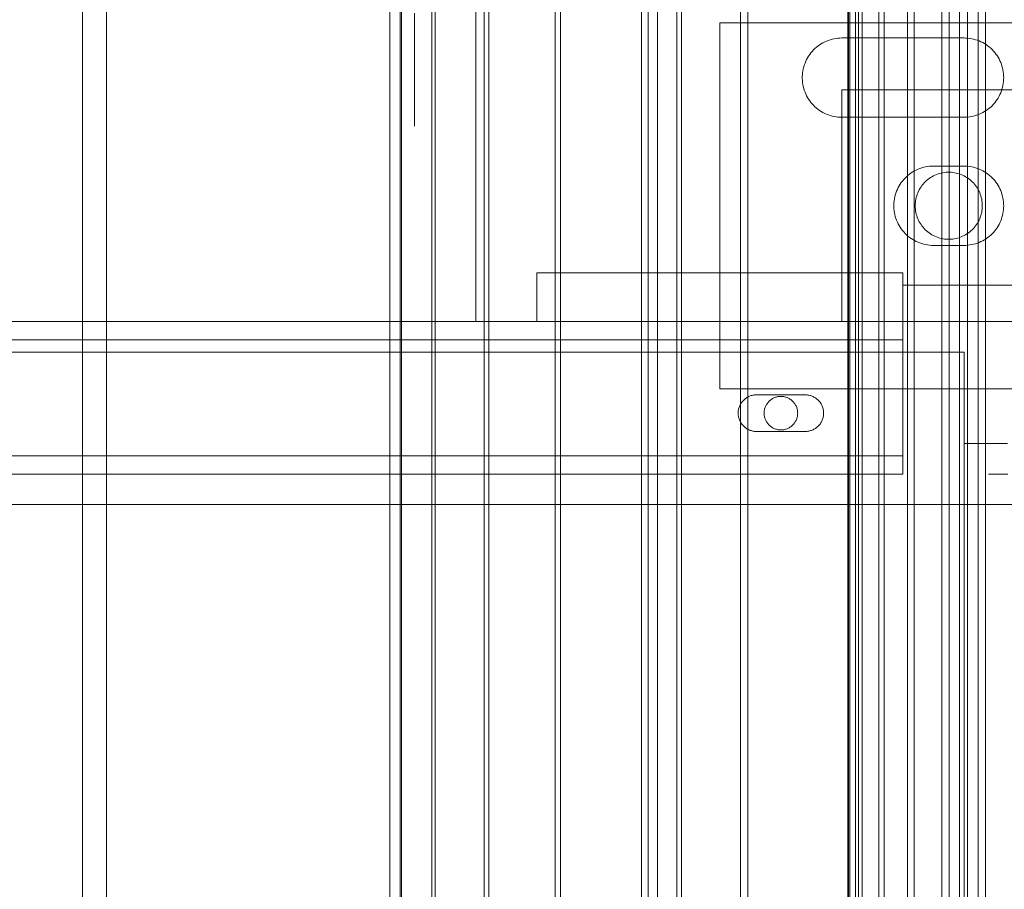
# Model space of a CAD drawing. Header units: millimetres. Extents: x -2233 to 65662, y -50530 to 6847.
# Tile 653 of 656: x 26545 to 26707, y -17843 to -17700. Entities that reach past the tile are written whole.
import ezdxf

# ---------------------------------------------------------------- set-up
doc = ezdxf.new("R2010")
doc.units = ezdxf.units.MM
for name, color, linetype, lineweight in [('COTAS_P', 1, 'Continuous', 0), ('superior_C03', 7, 'Continuous', 0), ('superior_C05', 7, 'Continuous', 0)]:
    doc.layers.add(name, color=color, linetype=linetype, lineweight=lineweight)
doc.dimstyles.new('R19_100', dxfattribs={"dimtxt": 250, "dimasz": 150, "dimexe": 150, "dimexo": 80, "dimgap": 100, "dimtad": 1, "dimtih": 1, "dimtoh": 1, "dimdsep": 46, "dimcen": 0.09, "dimadec": 0, "dimazin": 0, "dimtfac": 1, "dimtdec": 4, "dimtofl": 0, "dimtmove": 0, "dimatfit": 3, "dimfxl": 1, "dimtolj": 1, "dimtzin": 0, "dimarcsym": 0})

# ---------------------------------------------------------------- blocks, each defined once
blk = doc.blocks.new('DIM_R32_27')
at = {"layer": 'COTAS_P'}
for p, q in [((24250.07, -17080), (24400.07, -17035)), ((26750.07, -17080), (26600.07, -17035)), ((24250.07, -17980), (24250.07, -17080)), ((24250.07, -17080), (26750.07, -17080)), ((24250.07, -17080), (24400.07, -17125)), ((26750.07, -17080), (26600.07, -17125)), ((26750.07, -17980), (26750.07, -17080))]:
    blk.add_line(p, q, dxfattribs=at)
blk.add_text('2500 P', height=250, dxfattribs=at).set_placement((25500.07, -16980))

msp = doc.modelspace()

# ---------------------------------------------------------------- linework, layer by layer
at = {"layer": 'superior_C03'}
for p, q in [((26555.673, -16504), (26555.673, -19496)), ((26559.602, -19496), (26559.602, -16504)), ((26649.843, -19496), (26649.843, -16504)), ((26653.018, -16504), (26653.018, -19496)), ((26653.771, -16504), (26653.771, -19496)), ((26681.148, -16505), (26681.148, -19495)), ((26681.34, -16505), (26681.34, -19495)), ((26682.8, -16505), (26682.8, -19495)), ((26683.359, -16505), (26683.359, -19495)), ((26686.137, -16505), (26686.137, -19495)), ((26687.007, -16505), (26687.007, -19495)), ((26690.83, -16505), (26690.83, -19495)), ((26691.927, -16505), (26691.927, -19495)), ((26696.422, -16505), (26696.422, -19495)), ((26697.637, -16505), (26697.637, -19495)), ((26702.363, -16505), (26702.363, -19495)), ((26703.578, -16505), (26703.578, -19495)), ((26606.002, -16750), (26606.002, -19250)), ((26607.682, -16750), (26607.682, -19250)), ((26607.935, -16750), (26607.935, -19250)), ((26612.91, -16750), (26612.91, -19250)), ((26613.405, -16750), (26613.405, -19250)), ((26621.484, -16750), (26621.484, -19250)), ((26622.203, -16750), (26622.203, -19250)), ((26633.076, -16750), (26633.076, -19250)), ((26633.991, -16750), (26633.991, -19250)), ((26647.24, -16750), (26647.24, -19250)), ((26648.315, -16750), (26648.315, -19250)), ((26663.431, -16750), (26663.431, -19250)), ((26664.626, -16750), (26664.626, -19250)), ((26681.028, -16750), (26681.028, -19250)), ((26682.296, -16750), (26682.296, -19250)), ((26699.353, -16750), (26699.353, -19250)), ((26700.647, -16750), (26700.647, -19250))]:
    msp.add_line(p, q, dxfattribs=at)
at = {"layer": 'superior_C05'}
for p, q in [((26620.067, -17750), (26620.067, -17670)), ((26610.067, -17699.45), (26610.067, -17701.52)), ((26610.067, -17701.52), (26610.067, -17703.487)), ((26660.067, -17761), (26660.067, -17701)), ((26660.067, -17701), (26840.067, -17701)), ((26610.067, -17703.487), (26610.067, -17705.346)), ((26677.844, -17703.892), (26677.543, -17704.01)), ((26678.152, -17703.789), (26677.844, -17703.892)), ((26678.464, -17703.701), (26678.152, -17703.789)), ((26678.78, -17703.629), (26678.464, -17703.701)), ((26679.099, -17703.573), (26678.78, -17703.629)), ((26679.42, -17703.532), (26679.099, -17703.573)), ((26679.743, -17703.508), (26679.42, -17703.532)), ((26680.067, -17703.5), (26679.743, -17703.508)), ((26680.067, -17703.5), (26700.067, -17703.5)), ((26700.067, -17703.5), (26700.386, -17703.508)), ((26700.705, -17703.531), (26700.386, -17703.508)), ((26701.021, -17703.57), (26700.705, -17703.531)), ((26701.336, -17703.625), (26701.021, -17703.57)), ((26701.647, -17703.695), (26701.336, -17703.625)), ((26701.954, -17703.78), (26701.647, -17703.695)), ((26702.257, -17703.88), (26701.954, -17703.78)), ((26702.555, -17703.995), (26702.257, -17703.88)), ((26610.067, -17705.346), (26610.067, -17707.092)), ((26675.414, -17705.461), (26675.194, -17705.699)), ((26675.646, -17705.235), (26675.414, -17705.461)), ((26675.889, -17705.021), (26675.646, -17705.235)), ((26676.143, -17704.819), (26675.889, -17705.021)), ((26676.406, -17704.629), (26676.143, -17704.819)), ((26676.678, -17704.454), (26676.406, -17704.629)), ((26676.959, -17704.292), (26676.678, -17704.454)), ((26677.247, -17704.144), (26676.959, -17704.292)), ((26677.543, -17704.01), (26677.247, -17704.144)), ((26702.847, -17704.124), (26702.555, -17703.995)), ((26703.132, -17704.268), (26702.847, -17704.124)), ((26703.409, -17704.425), (26703.132, -17704.268)), ((26703.679, -17704.595), (26703.409, -17704.425)), ((26703.94, -17704.779), (26703.679, -17704.595)), ((26704.191, -17704.975), (26703.94, -17704.779)), ((26704.433, -17705.184), (26704.191, -17704.975)), ((26704.664, -17705.404), (26704.433, -17705.184)), ((26704.884, -17705.635), (26704.664, -17705.404)), ((26610.067, -17707.092), (26610.067, -17708.722)), ((26674.283, -17707.035), (26674.143, -17707.327)), ((26674.438, -17706.75), (26674.283, -17707.035)), ((26674.607, -17706.473), (26674.438, -17706.75)), ((26674.79, -17706.206), (26674.607, -17706.473)), ((26674.986, -17705.947), (26674.79, -17706.206)), ((26675.194, -17705.699), (26674.986, -17705.947)), ((26705.092, -17705.876), (26704.884, -17705.635)), ((26705.288, -17706.128), (26705.092, -17705.876)), ((26705.472, -17706.389), (26705.288, -17706.128)), ((26705.643, -17706.658), (26705.472, -17706.389)), ((26705.8, -17706.936), (26705.643, -17706.658)), ((26705.943, -17707.221), (26705.8, -17706.936)), ((26610.067, -17708.722), (26610.067, -17710.229)), ((26673.73, -17708.554), (26673.666, -17708.871)), ((26673.81, -17708.24), (26673.73, -17708.554)), ((26673.906, -17707.93), (26673.81, -17708.24)), ((26674.017, -17707.625), (26673.906, -17707.93)), ((26674.143, -17707.327), (26674.017, -17707.625)), ((26706.073, -17707.513), (26705.943, -17707.221)), ((26706.188, -17707.81), (26706.073, -17707.513)), ((26706.288, -17708.113), (26706.188, -17707.81)), ((26706.373, -17708.421), (26706.288, -17708.113)), ((26706.443, -17708.732), (26706.373, -17708.421)), ((26706.497, -17709.046), (26706.443, -17708.732)), ((26610.067, -17710.229), (26610.067, -17711.613)), ((26673.586, -17709.514), (26673.57, -17709.838)), ((26673.57, -17709.838), (26673.57, -17710.162)), ((26673.57, -17710.162), (26673.586, -17710.486)), ((26673.618, -17709.192), (26673.586, -17709.514)), ((26673.666, -17708.871), (26673.618, -17709.192)), ((26706.536, -17709.363), (26706.497, -17709.046)), ((26706.56, -17709.681), (26706.536, -17709.363)), ((26706.536, -17710.637), (26706.56, -17710.319)), ((26706.567, -17710), (26706.56, -17709.681)), ((26706.56, -17710.319), (26706.567, -17710)), ((26610.067, -17711.613), (26610.067, -17712.867)), ((26673.586, -17710.486), (26673.618, -17710.808)), ((26673.618, -17710.808), (26673.666, -17711.129)), ((26673.666, -17711.129), (26673.73, -17711.446)), ((26673.73, -17711.446), (26673.81, -17711.76)), ((26673.81, -17711.76), (26673.906, -17712.07)), ((26706.188, -17712.19), (26706.288, -17711.887)), ((26706.288, -17711.887), (26706.373, -17711.579)), ((26706.373, -17711.579), (26706.443, -17711.268)), ((26706.443, -17711.268), (26706.497, -17710.954)), ((26706.497, -17710.954), (26706.536, -17710.637)), ((26610.067, -17712.867), (26610.067, -17713.991)), ((26673.906, -17712.07), (26674.017, -17712.375)), ((26674.017, -17712.375), (26674.143, -17712.673)), ((26674.143, -17712.673), (26674.283, -17712.965)), ((26674.283, -17712.965), (26674.438, -17713.25)), ((26674.438, -17713.25), (26674.607, -17713.527)), ((26674.607, -17713.527), (26674.79, -17713.794)), ((26680.067, -17750), (26680.067, -17712)), ((26680.067, -17712), (26820.067, -17712)), ((26705.472, -17713.611), (26705.643, -17713.342)), ((26705.643, -17713.342), (26705.8, -17713.064)), ((26705.8, -17713.064), (26705.943, -17712.779)), ((26705.943, -17712.779), (26706.073, -17712.487)), ((26706.073, -17712.487), (26706.188, -17712.19)), ((26610.067, -17713.991), (26610.067, -17714.98)), ((26610.067, -17714.98), (26610.067, -17715.832)), ((26674.79, -17713.794), (26674.986, -17714.053)), ((26674.986, -17714.053), (26675.194, -17714.301)), ((26675.194, -17714.301), (26675.414, -17714.539)), ((26675.414, -17714.539), (26675.646, -17714.765)), ((26675.646, -17714.765), (26675.889, -17714.979)), ((26675.889, -17714.979), (26676.143, -17715.181)), ((26676.143, -17715.181), (26676.406, -17715.371)), ((26703.94, -17715.221), (26704.191, -17715.025)), ((26704.191, -17715.025), (26704.433, -17714.816)), ((26704.433, -17714.816), (26704.664, -17714.596)), ((26704.664, -17714.596), (26704.884, -17714.365)), ((26704.884, -17714.365), (26705.092, -17714.124)), ((26705.092, -17714.124), (26705.288, -17713.872)), ((26705.288, -17713.872), (26705.472, -17713.611)), ((26610.067, -17715.832), (26610.067, -17716.546)), ((26610.067, -17716.546), (26610.067, -17717.119)), ((26676.406, -17715.371), (26676.678, -17715.546)), ((26676.678, -17715.546), (26676.959, -17715.708)), ((26676.959, -17715.708), (26677.247, -17715.856)), ((26677.247, -17715.856), (26677.543, -17715.99)), ((26677.543, -17715.99), (26677.844, -17716.108)), ((26677.844, -17716.108), (26678.152, -17716.211)), ((26678.152, -17716.211), (26678.464, -17716.299)), ((26678.464, -17716.299), (26678.78, -17716.371)), ((26678.78, -17716.371), (26679.099, -17716.427)), ((26679.099, -17716.427), (26679.42, -17716.468)), ((26679.42, -17716.468), (26679.743, -17716.492)), ((26680.067, -17716.5), (26679.743, -17716.492)), ((26700.067, -17716.5), (26680.067, -17716.5)), ((26700.067, -17716.5), (26700.386, -17716.492)), ((26700.386, -17716.492), (26700.705, -17716.469)), ((26700.705, -17716.469), (26701.021, -17716.43)), ((26701.021, -17716.43), (26701.336, -17716.375)), ((26701.336, -17716.375), (26701.647, -17716.305)), ((26701.647, -17716.305), (26701.954, -17716.22)), ((26701.954, -17716.22), (26702.257, -17716.12)), ((26702.257, -17716.12), (26702.555, -17716.005)), ((26702.555, -17716.005), (26702.847, -17715.876)), ((26702.847, -17715.876), (26703.132, -17715.732)), ((26703.132, -17715.732), (26703.409, -17715.575)), ((26703.409, -17715.575), (26703.679, -17715.405)), ((26703.679, -17715.405), (26703.94, -17715.221)), ((26610.067, -17717.119), (26610.067, -17717.55)), ((26610.067, -17717.55), (26610.067, -17717.838)), ((26610.067, -17717.838), (26610.067, -17717.982)), ((26693.152, -17724.789), (26692.844, -17724.892)), ((26693.464, -17724.701), (26693.152, -17724.789)), ((26693.78, -17724.629), (26693.464, -17724.701)), ((26694.099, -17724.573), (26693.78, -17724.629)), ((26694.42, -17724.532), (26694.099, -17724.573)), ((26694.743, -17724.508), (26694.42, -17724.532)), ((26695.067, -17724.5), (26694.743, -17724.508)), ((26695.067, -17724.5), (26700.067, -17724.5)), ((26700.067, -17724.5), (26700.386, -17724.508)), ((26700.705, -17724.531), (26700.386, -17724.508)), ((26701.021, -17724.57), (26700.705, -17724.531)), ((26701.336, -17724.625), (26701.021, -17724.57)), ((26701.647, -17724.695), (26701.336, -17724.625)), ((26701.954, -17724.78), (26701.647, -17724.695)), ((26702.257, -17724.88), (26701.954, -17724.78)), ((26690.414, -17726.461), (26690.194, -17726.699)), ((26690.646, -17726.235), (26690.414, -17726.461)), ((26690.889, -17726.021), (26690.646, -17726.235)), ((26691.143, -17725.819), (26690.889, -17726.021)), ((26691.406, -17725.629), (26691.143, -17725.819)), ((26691.678, -17725.454), (26691.406, -17725.629)), ((26691.959, -17725.292), (26691.678, -17725.454)), ((26692.247, -17725.144), (26691.959, -17725.292)), ((26692.543, -17725.01), (26692.247, -17725.144)), ((26692.844, -17724.892), (26692.543, -17725.01)), ((26694.583, -17726.38), (26694.357, -17726.534)), ((26694.817, -17726.237), (26694.583, -17726.38)), ((26695.058, -17726.106), (26694.817, -17726.237)), ((26695.305, -17725.987), (26695.058, -17726.106)), ((26695.558, -17725.88), (26695.305, -17725.987)), ((26695.816, -17725.786), (26695.558, -17725.88)), ((26696.078, -17725.706), (26695.816, -17725.786)), ((26696.344, -17725.638), (26696.078, -17725.706)), ((26696.612, -17725.584), (26696.344, -17725.638)), ((26696.884, -17725.543), (26696.612, -17725.584)), ((26697.156, -17725.515), (26696.884, -17725.543)), ((26697.43, -17725.502), (26697.156, -17725.515)), ((26697.705, -17725.502), (26697.43, -17725.502)), ((26697.979, -17725.515), (26697.705, -17725.502)), ((26698.251, -17725.543), (26697.979, -17725.515)), ((26698.523, -17725.584), (26698.251, -17725.543)), ((26698.791, -17725.638), (26698.523, -17725.584)), ((26699.057, -17725.706), (26698.791, -17725.638)), ((26699.319, -17725.786), (26699.057, -17725.706)), ((26699.577, -17725.88), (26699.319, -17725.786)), ((26699.83, -17725.987), (26699.577, -17725.88)), ((26700.077, -17726.106), (26699.83, -17725.987)), ((26700.317, -17726.237), (26700.077, -17726.106)), ((26700.551, -17726.38), (26700.317, -17726.237)), ((26700.778, -17726.534), (26700.551, -17726.38)), ((26702.555, -17724.995), (26702.257, -17724.88)), ((26702.847, -17725.124), (26702.555, -17724.995)), ((26703.132, -17725.268), (26702.847, -17725.124)), ((26703.409, -17725.425), (26703.132, -17725.268)), ((26703.679, -17725.595), (26703.409, -17725.425)), ((26703.94, -17725.779), (26703.679, -17725.595)), ((26704.191, -17725.975), (26703.94, -17725.779)), ((26704.433, -17726.184), (26704.191, -17725.975)), ((26704.664, -17726.404), (26704.433, -17726.184)), ((26704.884, -17726.635), (26704.664, -17726.404)), ((26689.283, -17728.035), (26689.143, -17728.327)), ((26689.438, -17727.75), (26689.283, -17728.035)), ((26689.607, -17727.473), (26689.438, -17727.75)), ((26689.79, -17727.206), (26689.607, -17727.473)), ((26689.986, -17726.947), (26689.79, -17727.206)), ((26690.194, -17726.699), (26689.986, -17726.947)), ((26693.023, -17727.902), (26692.874, -17728.132)), ((26693.183, -17727.679), (26693.023, -17727.902)), ((26693.354, -17727.465), (26693.183, -17727.679)), ((26693.536, -17727.259), (26693.354, -17727.465)), ((26693.727, -17727.063), (26693.536, -17727.259)), ((26693.928, -17726.876), (26693.727, -17727.063)), ((26694.138, -17726.7), (26693.928, -17726.876)), ((26694.357, -17726.534), (26694.138, -17726.7)), ((26700.997, -17726.7), (26700.778, -17726.534)), ((26701.207, -17726.876), (26700.997, -17726.7)), ((26701.408, -17727.063), (26701.207, -17726.876)), ((26701.599, -17727.259), (26701.408, -17727.063)), ((26701.781, -17727.465), (26701.599, -17727.259)), ((26701.952, -17727.679), (26701.781, -17727.465)), ((26702.112, -17727.902), (26701.952, -17727.679)), ((26702.261, -17728.132), (26702.112, -17727.902)), ((26705.092, -17726.876), (26704.884, -17726.635)), ((26705.288, -17727.128), (26705.092, -17726.876)), ((26705.472, -17727.389), (26705.288, -17727.128)), ((26705.643, -17727.658), (26705.472, -17727.389)), ((26705.8, -17727.936), (26705.643, -17727.658)), ((26705.943, -17728.221), (26705.8, -17727.936)), ((26688.73, -17729.554), (26688.666, -17729.871)), ((26688.81, -17729.24), (26688.73, -17729.554)), ((26688.906, -17728.93), (26688.81, -17729.24)), ((26689.017, -17728.625), (26688.906, -17728.93)), ((26689.143, -17728.327), (26689.017, -17728.625)), ((26692.238, -17729.643), (26692.177, -17729.91)), ((26692.312, -17729.379), (26692.238, -17729.643)), ((26692.399, -17729.119), (26692.312, -17729.379)), ((26692.499, -17728.864), (26692.399, -17729.119)), ((26692.612, -17728.614), (26692.499, -17728.864)), ((26692.737, -17728.37), (26692.612, -17728.614)), ((26692.874, -17728.132), (26692.737, -17728.37)), ((26702.398, -17728.37), (26702.261, -17728.132)), ((26702.523, -17728.614), (26702.398, -17728.37)), ((26702.636, -17728.864), (26702.523, -17728.614)), ((26702.736, -17729.119), (26702.636, -17728.864)), ((26702.823, -17729.379), (26702.736, -17729.119)), ((26702.897, -17729.643), (26702.823, -17729.379)), ((26702.958, -17729.91), (26702.897, -17729.643)), ((26706.073, -17728.513), (26705.943, -17728.221)), ((26706.188, -17728.81), (26706.073, -17728.513)), ((26706.288, -17729.113), (26706.188, -17728.81)), ((26706.373, -17729.421), (26706.288, -17729.113)), ((26706.443, -17729.732), (26706.373, -17729.421)), ((26688.586, -17730.514), (26688.57, -17730.838)), ((26688.57, -17730.838), (26688.57, -17731.162)), ((26688.57, -17731.162), (26688.586, -17731.486)), ((26688.618, -17730.192), (26688.586, -17730.514)), ((26688.666, -17729.871), (26688.618, -17730.192)), ((26692.074, -17730.726), (26692.067, -17731)), ((26692.067, -17731), (26692.074, -17731.274)), ((26692.095, -17730.452), (26692.074, -17730.726)), ((26692.074, -17731.274), (26692.095, -17731.548)), ((26692.129, -17730.18), (26692.095, -17730.452)), ((26692.177, -17729.91), (26692.129, -17730.18)), ((26703.006, -17730.18), (26702.958, -17729.91)), ((26703.04, -17730.452), (26703.006, -17730.18)), ((26703.061, -17730.726), (26703.04, -17730.452)), ((26703.04, -17731.548), (26703.061, -17731.274)), ((26703.067, -17731), (26703.061, -17730.726)), ((26703.067, -17731), (26703.061, -17731.274)), ((26706.497, -17730.046), (26706.443, -17729.732)), ((26706.536, -17730.363), (26706.497, -17730.046)), ((26706.56, -17730.681), (26706.536, -17730.363)), ((26706.536, -17731.637), (26706.56, -17731.319)), ((26706.567, -17731), (26706.56, -17730.681)), ((26706.56, -17731.319), (26706.567, -17731)), ((26688.586, -17731.486), (26688.618, -17731.808)), ((26688.618, -17731.808), (26688.666, -17732.129)), ((26688.666, -17732.129), (26688.73, -17732.446)), ((26688.73, -17732.446), (26688.81, -17732.76)), ((26688.81, -17732.76), (26688.906, -17733.07)), ((26692.095, -17731.548), (26692.129, -17731.82)), ((26692.129, -17731.82), (26692.177, -17732.09)), ((26692.177, -17732.09), (26692.238, -17732.357)), ((26692.238, -17732.357), (26692.312, -17732.621)), ((26692.312, -17732.621), (26692.399, -17732.881)), ((26692.399, -17732.881), (26692.499, -17733.136)), ((26702.636, -17733.136), (26702.736, -17732.881)), ((26702.736, -17732.881), (26702.823, -17732.621)), ((26702.823, -17732.621), (26702.897, -17732.357)), ((26702.897, -17732.357), (26702.958, -17732.09)), ((26702.958, -17732.09), (26703.006, -17731.82)), ((26703.006, -17731.82), (26703.04, -17731.548)), ((26706.188, -17733.19), (26706.288, -17732.887)), ((26706.288, -17732.887), (26706.373, -17732.579)), ((26706.373, -17732.579), (26706.443, -17732.268)), ((26706.443, -17732.268), (26706.497, -17731.954)), ((26706.497, -17731.954), (26706.536, -17731.637)), ((26688.906, -17733.07), (26689.017, -17733.375)), ((26689.017, -17733.375), (26689.143, -17733.673)), ((26689.143, -17733.673), (26689.283, -17733.965)), ((26689.283, -17733.965), (26689.438, -17734.25)), ((26689.438, -17734.25), (26689.607, -17734.527)), ((26689.607, -17734.527), (26689.79, -17734.794)), ((26692.499, -17733.136), (26692.612, -17733.386)), ((26692.612, -17733.386), (26692.737, -17733.63)), ((26692.737, -17733.63), (26692.874, -17733.868)), ((26692.874, -17733.868), (26693.023, -17734.098)), ((26693.023, -17734.098), (26693.183, -17734.321)), ((26693.183, -17734.321), (26693.354, -17734.535)), ((26693.354, -17734.535), (26693.536, -17734.741)), ((26701.599, -17734.741), (26701.781, -17734.535)), ((26701.781, -17734.535), (26701.952, -17734.321)), ((26701.952, -17734.321), (26702.112, -17734.098)), ((26702.112, -17734.098), (26702.261, -17733.868)), ((26702.261, -17733.868), (26702.398, -17733.63)), ((26702.398, -17733.63), (26702.523, -17733.386)), ((26702.523, -17733.386), (26702.636, -17733.136)), ((26705.472, -17734.611), (26705.643, -17734.342)), ((26705.643, -17734.342), (26705.8, -17734.064)), ((26705.8, -17734.064), (26705.943, -17733.779)), ((26705.943, -17733.779), (26706.073, -17733.487)), ((26706.073, -17733.487), (26706.188, -17733.19)), ((26689.79, -17734.794), (26689.986, -17735.053)), ((26689.986, -17735.053), (26690.194, -17735.301)), ((26690.194, -17735.301), (26690.414, -17735.539)), ((26690.414, -17735.539), (26690.646, -17735.765)), ((26690.646, -17735.765), (26690.889, -17735.979)), ((26690.889, -17735.979), (26691.143, -17736.181)), ((26693.536, -17734.741), (26693.727, -17734.937)), ((26693.727, -17734.937), (26693.928, -17735.124)), ((26693.928, -17735.124), (26694.138, -17735.3)), ((26694.138, -17735.3), (26694.357, -17735.466)), ((26694.357, -17735.466), (26694.583, -17735.62)), ((26694.583, -17735.62), (26694.817, -17735.763)), ((26694.817, -17735.763), (26695.058, -17735.894)), ((26695.058, -17735.894), (26695.305, -17736.013)), ((26695.305, -17736.013), (26695.558, -17736.12)), ((26695.558, -17736.12), (26695.816, -17736.214)), ((26699.319, -17736.214), (26699.577, -17736.12)), ((26699.577, -17736.12), (26699.83, -17736.013)), ((26699.83, -17736.013), (26700.077, -17735.894)), ((26700.077, -17735.894), (26700.317, -17735.763)), ((26700.317, -17735.763), (26700.551, -17735.62)), ((26700.551, -17735.62), (26700.778, -17735.466)), ((26700.778, -17735.466), (26700.997, -17735.3)), ((26700.997, -17735.3), (26701.207, -17735.124)), ((26701.207, -17735.124), (26701.408, -17734.937)), ((26701.408, -17734.937), (26701.599, -17734.741)), ((26703.94, -17736.221), (26704.191, -17736.025)), ((26704.191, -17736.025), (26704.433, -17735.816)), ((26704.433, -17735.816), (26704.664, -17735.596)), ((26704.664, -17735.596), (26704.884, -17735.365)), ((26704.884, -17735.365), (26705.092, -17735.124)), ((26705.092, -17735.124), (26705.288, -17734.872)), ((26705.288, -17734.872), (26705.472, -17734.611)), ((26691.143, -17736.181), (26691.406, -17736.371)), ((26691.406, -17736.371), (26691.678, -17736.546)), ((26691.678, -17736.546), (26691.959, -17736.708)), ((26691.959, -17736.708), (26692.247, -17736.856)), ((26692.247, -17736.856), (26692.543, -17736.99)), ((26692.543, -17736.99), (26692.844, -17737.108)), ((26692.844, -17737.108), (26693.152, -17737.211)), ((26693.152, -17737.211), (26693.464, -17737.299)), ((26693.464, -17737.299), (26693.78, -17737.371)), ((26693.78, -17737.371), (26694.099, -17737.427)), ((26694.099, -17737.427), (26694.42, -17737.468)), ((26694.42, -17737.468), (26694.743, -17737.492)), ((26695.067, -17737.5), (26694.743, -17737.492)), ((26700.067, -17737.5), (26695.067, -17737.5)), ((26695.816, -17736.214), (26696.078, -17736.294)), ((26696.078, -17736.294), (26696.344, -17736.362)), ((26696.344, -17736.362), (26696.612, -17736.416)), ((26696.612, -17736.416), (26696.884, -17736.457)), ((26696.884, -17736.457), (26697.156, -17736.485)), ((26697.156, -17736.485), (26697.43, -17736.498)), ((26697.43, -17736.498), (26697.705, -17736.498)), ((26697.705, -17736.498), (26697.979, -17736.485)), ((26697.979, -17736.485), (26698.251, -17736.457)), ((26698.251, -17736.457), (26698.523, -17736.416)), ((26698.523, -17736.416), (26698.791, -17736.362)), ((26698.791, -17736.362), (26699.057, -17736.294)), ((26699.057, -17736.294), (26699.319, -17736.214)), ((26700.067, -17737.5), (26700.386, -17737.492)), ((26700.386, -17737.492), (26700.705, -17737.469)), ((26700.705, -17737.469), (26701.021, -17737.43)), ((26701.021, -17737.43), (26701.336, -17737.375)), ((26701.336, -17737.375), (26701.647, -17737.305)), ((26701.647, -17737.305), (26701.954, -17737.22)), ((26701.954, -17737.22), (26702.257, -17737.12)), ((26702.257, -17737.12), (26702.555, -17737.005)), ((26702.555, -17737.005), (26702.847, -17736.876)), ((26702.847, -17736.876), (26703.132, -17736.732)), ((26703.132, -17736.732), (26703.409, -17736.575)), ((26703.409, -17736.575), (26703.679, -17736.405)), ((26703.679, -17736.405), (26703.94, -17736.221)), ((26630.067, -17750), (26630.067, -17742)), ((26630.067, -17742), (26690.067, -17742)), ((26630.067, -17742), (26660.067, -17742)), ((26660.067, -17750), (26660.067, -17742)), ((26690.067, -17750), (26690.067, -17742)), ((26690.067, -17750), (26690.067, -17744)), ((26690.067, -17744), (26750.067, -17744)), ((24310.067, -17750), (26690.067, -17750)), ((26620.067, -17750), (26760.067, -17750)), ((26630.067, -17750), (26690.067, -17750)), ((26630.067, -17750), (26660.067, -17750)), ((26680.067, -17750), (26820.067, -17750)), ((26690.067, -17775), (26690.067, -17750)), ((26690.067, -17750), (26750.067, -17750)), ((24310.067, -17753), (26690.067, -17753)), ((26690.067, -17753), (26690.067, -17772)), ((24300.067, -17755), (26700.067, -17755)), ((24310.067, -17755), (26690.067, -17755)), ((26100.817, -17755), (26700.067, -17755)), ((26690.067, -17772), (26690.067, -17755)), ((26700.067, -18205), (26700.067, -17755)), ((26660.067, -17761), (26840.067, -17761)), ((26663.469, -17763.5), (26663.398, -17763.631)), ((26663.547, -17763.372), (26663.469, -17763.5)), ((26663.632, -17763.249), (26663.547, -17763.372)), ((26663.722, -17763.13), (26663.632, -17763.249)), ((26663.818, -17763.015), (26663.722, -17763.13)), ((26663.92, -17762.905), (26663.818, -17763.015)), ((26664.027, -17762.801), (26663.92, -17762.905)), ((26664.139, -17762.702), (26664.027, -17762.801)), ((26664.256, -17762.609), (26664.139, -17762.702)), ((26664.378, -17762.521), (26664.256, -17762.609)), ((26664.503, -17762.44), (26664.378, -17762.521)), ((26664.633, -17762.365), (26664.503, -17762.44)), ((26664.766, -17762.297), (26664.633, -17762.365)), ((26664.902, -17762.236), (26664.766, -17762.297)), ((26665.041, -17762.181), (26664.902, -17762.236)), ((26665.183, -17762.133), (26665.041, -17762.181)), ((26665.327, -17762.093), (26665.183, -17762.133)), ((26665.473, -17762.059), (26665.327, -17762.093)), ((26665.62, -17762.034), (26665.473, -17762.059)), ((26665.769, -17762.015), (26665.62, -17762.034)), ((26665.918, -17762.004), (26665.769, -17762.015)), ((26666.067, -17762), (26665.918, -17762.004)), ((26666.067, -17762), (26674.067, -17762)), ((26667.721, -17763.566), (26667.652, -17763.685)), ((26667.795, -17763.451), (26667.721, -17763.566)), ((26667.875, -17763.34), (26667.795, -17763.451)), ((26667.961, -17763.232), (26667.875, -17763.34)), ((26668.052, -17763.13), (26667.961, -17763.232)), ((26668.147, -17763.031), (26668.052, -17763.13)), ((26668.248, -17762.938), (26668.147, -17763.031)), ((26668.353, -17762.85), (26668.248, -17762.938)), ((26668.462, -17762.767), (26668.353, -17762.85)), ((26668.575, -17762.69), (26668.462, -17762.767)), ((26668.692, -17762.618), (26668.575, -17762.69)), ((26668.813, -17762.553), (26668.692, -17762.618)), ((26668.936, -17762.493), (26668.813, -17762.553)), ((26669.063, -17762.44), (26668.936, -17762.493)), ((26669.192, -17762.393), (26669.063, -17762.44)), ((26669.323, -17762.353), (26669.192, -17762.393)), ((26669.456, -17762.319), (26669.323, -17762.353)), ((26669.59, -17762.292), (26669.456, -17762.319)), ((26669.726, -17762.271), (26669.59, -17762.292)), ((26669.862, -17762.258), (26669.726, -17762.271)), ((26669.999, -17762.251), (26669.862, -17762.258)), ((26670.136, -17762.251), (26669.999, -17762.251)), ((26670.273, -17762.258), (26670.136, -17762.251)), ((26670.409, -17762.271), (26670.273, -17762.258)), ((26670.545, -17762.292), (26670.409, -17762.271)), ((26670.679, -17762.319), (26670.545, -17762.292)), ((26670.812, -17762.353), (26670.679, -17762.319)), ((26670.943, -17762.393), (26670.812, -17762.353)), ((26671.072, -17762.44), (26670.943, -17762.393)), ((26671.199, -17762.493), (26671.072, -17762.44)), ((26671.322, -17762.553), (26671.199, -17762.493)), ((26671.442, -17762.618), (26671.322, -17762.553)), ((26671.559, -17762.69), (26671.442, -17762.618)), ((26671.673, -17762.767), (26671.559, -17762.69)), ((26671.782, -17762.85), (26671.673, -17762.767)), ((26671.887, -17762.938), (26671.782, -17762.85)), ((26671.988, -17763.031), (26671.887, -17762.938)), ((26672.083, -17763.13), (26671.988, -17763.031)), ((26672.174, -17763.232), (26672.083, -17763.13)), ((26672.26, -17763.34), (26672.174, -17763.232)), ((26672.34, -17763.451), (26672.26, -17763.34)), ((26672.414, -17763.566), (26672.34, -17763.451)), ((26672.483, -17763.685), (26672.414, -17763.566)), ((26674.067, -17762), (26674.215, -17762.004)), ((26674.362, -17762.014), (26674.215, -17762.004)), ((26674.508, -17762.032), (26674.362, -17762.014)), ((26674.653, -17762.058), (26674.508, -17762.032)), ((26674.796, -17762.09), (26674.653, -17762.058)), ((26674.938, -17762.129), (26674.796, -17762.09)), ((26675.078, -17762.175), (26674.938, -17762.129)), ((26675.216, -17762.228), (26675.078, -17762.175)), ((26675.35, -17762.288), (26675.216, -17762.228)), ((26675.482, -17762.354), (26675.35, -17762.288)), ((26675.61, -17762.427), (26675.482, -17762.354)), ((26675.734, -17762.506), (26675.61, -17762.427)), ((26675.855, -17762.59), (26675.734, -17762.506)), ((26675.971, -17762.681), (26675.855, -17762.59)), ((26676.082, -17762.777), (26675.971, -17762.681)), ((26676.189, -17762.879), (26676.082, -17762.777)), ((26676.29, -17762.985), (26676.189, -17762.879)), ((26676.387, -17763.097), (26676.29, -17762.985)), ((26676.477, -17763.213), (26676.387, -17763.097)), ((26676.562, -17763.333), (26676.477, -17763.213)), ((26676.641, -17763.458), (26676.562, -17763.333)), ((26676.713, -17763.586), (26676.641, -17763.458)), ((26663.076, -17764.776), (26663.068, -17764.925)), ((26663.068, -17764.925), (26663.068, -17765.075)), ((26663.068, -17765.075), (26663.076, -17765.224)), ((26663.091, -17764.627), (26663.076, -17764.776)), ((26663.113, -17764.479), (26663.091, -17764.627)), ((26663.143, -17764.332), (26663.113, -17764.479)), ((26663.18, -17764.187), (26663.143, -17764.332)), ((26663.224, -17764.045), (26663.18, -17764.187)), ((26663.275, -17763.904), (26663.224, -17764.045)), ((26663.333, -17763.766), (26663.275, -17763.904)), ((26663.398, -17763.631), (26663.333, -17763.766)), ((26667.321, -17764.863), (26667.317, -17765)), ((26667.317, -17765), (26667.321, -17765.137)), ((26667.331, -17764.726), (26667.321, -17764.863)), ((26667.321, -17765.137), (26667.331, -17765.274)), ((26667.348, -17764.59), (26667.331, -17764.726)), ((26667.372, -17764.455), (26667.348, -17764.59)), ((26667.403, -17764.321), (26667.372, -17764.455)), ((26667.44, -17764.189), (26667.403, -17764.321)), ((26667.483, -17764.059), (26667.44, -17764.189)), ((26667.533, -17763.932), (26667.483, -17764.059)), ((26667.59, -17763.807), (26667.533, -17763.932)), ((26667.652, -17763.685), (26667.59, -17763.807)), ((26672.545, -17763.807), (26672.483, -17763.685)), ((26672.602, -17763.932), (26672.545, -17763.807)), ((26672.652, -17764.059), (26672.602, -17763.932)), ((26672.695, -17764.189), (26672.652, -17764.059)), ((26672.732, -17764.321), (26672.695, -17764.189)), ((26672.763, -17764.455), (26672.732, -17764.321)), ((26672.787, -17764.59), (26672.763, -17764.455)), ((26672.804, -17764.726), (26672.787, -17764.59)), ((26672.814, -17764.863), (26672.804, -17764.726)), ((26672.804, -17765.274), (26672.814, -17765.137)), ((26672.817, -17765), (26672.814, -17764.863)), ((26672.817, -17765), (26672.814, -17765.137)), ((26676.779, -17763.717), (26676.713, -17763.586)), ((26676.839, -17763.852), (26676.779, -17763.717)), ((26676.892, -17763.989), (26676.839, -17763.852)), ((26676.938, -17764.129), (26676.892, -17763.989)), ((26676.978, -17764.271), (26676.938, -17764.129)), ((26677.01, -17764.415), (26676.978, -17764.271)), ((26677.035, -17764.56), (26677.01, -17764.415)), ((26677.053, -17764.706), (26677.035, -17764.56)), ((26677.064, -17764.853), (26677.053, -17764.706)), ((26677.053, -17765.294), (26677.064, -17765.147)), ((26677.067, -17765), (26677.064, -17764.853)), ((26677.064, -17765.147), (26677.067, -17765)), ((26663.076, -17765.224), (26663.091, -17765.373)), ((26663.091, -17765.373), (26663.113, -17765.521)), ((26663.113, -17765.521), (26663.143, -17765.668)), ((26663.143, -17765.668), (26663.18, -17765.813)), ((26663.18, -17765.813), (26663.224, -17765.955)), ((26663.224, -17765.955), (26663.275, -17766.096)), ((26663.275, -17766.096), (26663.333, -17766.234)), ((26663.333, -17766.234), (26663.398, -17766.369)), ((26663.398, -17766.369), (26663.469, -17766.5)), ((26663.469, -17766.5), (26663.547, -17766.628)), ((26663.547, -17766.628), (26663.632, -17766.751)), ((26663.632, -17766.751), (26663.722, -17766.87)), ((26667.331, -17765.274), (26667.348, -17765.41)), ((26667.348, -17765.41), (26667.372, -17765.545)), ((26667.372, -17765.545), (26667.403, -17765.679)), ((26667.403, -17765.679), (26667.44, -17765.811)), ((26667.44, -17765.811), (26667.483, -17765.941)), ((26667.483, -17765.941), (26667.533, -17766.068)), ((26667.533, -17766.068), (26667.59, -17766.193)), ((26667.59, -17766.193), (26667.652, -17766.315)), ((26667.652, -17766.315), (26667.721, -17766.434)), ((26667.721, -17766.434), (26667.795, -17766.549)), ((26667.795, -17766.549), (26667.875, -17766.66)), ((26667.875, -17766.66), (26667.961, -17766.768)), ((26667.961, -17766.768), (26668.052, -17766.87)), ((26672.083, -17766.87), (26672.174, -17766.768)), ((26672.174, -17766.768), (26672.26, -17766.66)), ((26672.26, -17766.66), (26672.34, -17766.549)), ((26672.34, -17766.549), (26672.414, -17766.434)), ((26672.414, -17766.434), (26672.483, -17766.315)), ((26672.483, -17766.315), (26672.545, -17766.193)), ((26672.545, -17766.193), (26672.602, -17766.068)), ((26672.602, -17766.068), (26672.652, -17765.941)), ((26672.652, -17765.941), (26672.695, -17765.811)), ((26672.695, -17765.811), (26672.732, -17765.679)), ((26672.732, -17765.679), (26672.763, -17765.545)), ((26672.763, -17765.545), (26672.787, -17765.41)), ((26672.787, -17765.41), (26672.804, -17765.274)), ((26676.387, -17766.903), (26676.477, -17766.787)), ((26676.477, -17766.787), (26676.562, -17766.667)), ((26676.562, -17766.667), (26676.641, -17766.542)), ((26676.641, -17766.542), (26676.713, -17766.414)), ((26676.713, -17766.414), (26676.779, -17766.283)), ((26676.779, -17766.283), (26676.839, -17766.148)), ((26676.839, -17766.148), (26676.892, -17766.011)), ((26676.892, -17766.011), (26676.938, -17765.871)), ((26676.938, -17765.871), (26676.978, -17765.729)), ((26676.978, -17765.729), (26677.01, -17765.585)), ((26677.01, -17765.585), (26677.035, -17765.44)), ((26677.035, -17765.44), (26677.053, -17765.294)), ((26663.722, -17766.87), (26663.818, -17766.985)), ((26663.818, -17766.985), (26663.92, -17767.095)), ((26663.92, -17767.095), (26664.027, -17767.199)), ((26664.027, -17767.199), (26664.139, -17767.298)), ((26664.139, -17767.298), (26664.256, -17767.391)), ((26664.256, -17767.391), (26664.378, -17767.479)), ((26664.378, -17767.479), (26664.503, -17767.56)), ((26664.503, -17767.56), (26664.633, -17767.635)), ((26664.633, -17767.635), (26664.766, -17767.703)), ((26664.766, -17767.703), (26664.902, -17767.764)), ((26664.902, -17767.764), (26665.041, -17767.819)), ((26665.041, -17767.819), (26665.183, -17767.867)), ((26665.183, -17767.867), (26665.327, -17767.907)), ((26665.327, -17767.907), (26665.473, -17767.941)), ((26665.473, -17767.941), (26665.62, -17767.966)), ((26665.62, -17767.966), (26665.769, -17767.985)), ((26665.769, -17767.985), (26665.918, -17767.996)), ((26666.067, -17768), (26665.918, -17767.996)), ((26674.067, -17768), (26666.067, -17768)), ((26668.052, -17766.87), (26668.147, -17766.969)), ((26668.147, -17766.969), (26668.248, -17767.062)), ((26668.248, -17767.062), (26668.353, -17767.15)), ((26668.353, -17767.15), (26668.462, -17767.233)), ((26668.462, -17767.233), (26668.575, -17767.31)), ((26668.575, -17767.31), (26668.692, -17767.382)), ((26668.692, -17767.382), (26668.813, -17767.447)), ((26668.813, -17767.447), (26668.936, -17767.507)), ((26668.936, -17767.507), (26669.063, -17767.56)), ((26669.063, -17767.56), (26669.192, -17767.607)), ((26669.192, -17767.607), (26669.323, -17767.647)), ((26669.323, -17767.647), (26669.456, -17767.681)), ((26669.456, -17767.681), (26669.59, -17767.708)), ((26669.59, -17767.708), (26669.726, -17767.729)), ((26669.726, -17767.729), (26669.862, -17767.742)), ((26669.862, -17767.742), (26669.999, -17767.749)), ((26669.999, -17767.749), (26670.136, -17767.749)), ((26670.136, -17767.749), (26670.273, -17767.742)), ((26670.273, -17767.742), (26670.409, -17767.729)), ((26670.409, -17767.729), (26670.545, -17767.708)), ((26670.545, -17767.708), (26670.679, -17767.681)), ((26670.679, -17767.681), (26670.812, -17767.647)), ((26670.812, -17767.647), (26670.943, -17767.607)), ((26670.943, -17767.607), (26671.072, -17767.56)), ((26671.072, -17767.56), (26671.199, -17767.507)), ((26671.199, -17767.507), (26671.322, -17767.447)), ((26671.322, -17767.447), (26671.442, -17767.382)), ((26671.442, -17767.382), (26671.559, -17767.31)), ((26671.559, -17767.31), (26671.673, -17767.233)), ((26671.673, -17767.233), (26671.782, -17767.15)), ((26671.782, -17767.15), (26671.887, -17767.062)), ((26671.887, -17767.062), (26671.988, -17766.969)), ((26671.988, -17766.969), (26672.083, -17766.87)), ((26674.067, -17768), (26674.215, -17767.996)), ((26674.215, -17767.996), (26674.362, -17767.986)), ((26674.362, -17767.986), (26674.508, -17767.968)), ((26674.508, -17767.968), (26674.653, -17767.942)), ((26674.653, -17767.942), (26674.796, -17767.91)), ((26674.796, -17767.91), (26674.938, -17767.871)), ((26674.938, -17767.871), (26675.078, -17767.825)), ((26675.078, -17767.825), (26675.216, -17767.772)), ((26675.216, -17767.772), (26675.35, -17767.712)), ((26675.35, -17767.712), (26675.482, -17767.646)), ((26675.482, -17767.646), (26675.61, -17767.573)), ((26675.61, -17767.573), (26675.734, -17767.494)), ((26675.734, -17767.494), (26675.855, -17767.41)), ((26675.855, -17767.41), (26675.971, -17767.319)), ((26675.971, -17767.319), (26676.082, -17767.223)), ((26676.082, -17767.223), (26676.189, -17767.121)), ((26676.189, -17767.121), (26676.29, -17767.015)), ((26676.29, -17767.015), (26676.387, -17766.903)), ((26700.207, -17770), (26700.083, -17770)), ((26700.456, -17770), (26700.207, -17770)), ((26700.827, -17770), (26700.456, -17770)), ((26701.321, -17770), (26700.827, -17770)), ((26701.936, -17770), (26701.321, -17770)), ((26702.671, -17770), (26701.936, -17770)), ((26703.524, -17770), (26702.671, -17770)), ((26704.492, -17770), (26703.524, -17770)), ((26704.156, -17770), (26704.042, -17770)), ((26704.385, -17770), (26704.156, -17770)), ((26704.727, -17770), (26704.385, -17770)), ((26705.574, -17770), (26704.492, -17770)), ((26705.182, -17770), (26704.727, -17770)), ((26705.748, -17770), (26705.182, -17770)), ((26706.766, -17770), (26705.574, -17770)), ((26706.425, -17770), (26705.748, -17770)), ((26707.21, -17770), (26706.425, -17770)), ((24310.067, -17772), (26690.067, -17772)), ((26690.067, -17775), (26690.067, -17772)), ((24310.067, -17775), (26690.067, -17775)), ((26704.196, -17775), (26704.082, -17775)), ((26704.424, -17775), (26704.196, -17775)), ((26704.766, -17775), (26704.424, -17775)), ((26705.221, -17775), (26704.766, -17775)), ((26705.787, -17775), (26705.221, -17775)), ((26706.463, -17775), (26705.787, -17775)), ((26707.247, -17775), (26706.463, -17775)), ((24250.067, -17780), (26750.067, -17780)), ((26704.196, -17780), (26704.082, -17780)), ((26704.424, -17780), (26704.196, -17780)), ((26704.766, -17780), (26704.424, -17780)), ((26705.221, -17780), (26704.766, -17780)), ((26705.787, -17780), (26705.221, -17780)), ((26706.463, -17780), (26705.787, -17780)), ((26707.247, -17780), (26706.463, -17780))]:
    msp.add_line(p, q, dxfattribs=at)

# ---------------------------------------------------------------- dimensions: what is measured, and where the dimension line sits
at = {"layer": 'COTAS_P'}
dim = msp.add_aligned_dim(p1=(24250.067, -17980), p2=(26750.067, -17980), distance=900, text='<> P', dimstyle='R19_100', dxfattribs=at)
dim.commit()
dim.dimension.update_dxf_attribs({"geometry": 'DIM_R32_27', "text_midpoint": (25500.067, -17080)})

doc.saveas('drawing.dxf')
